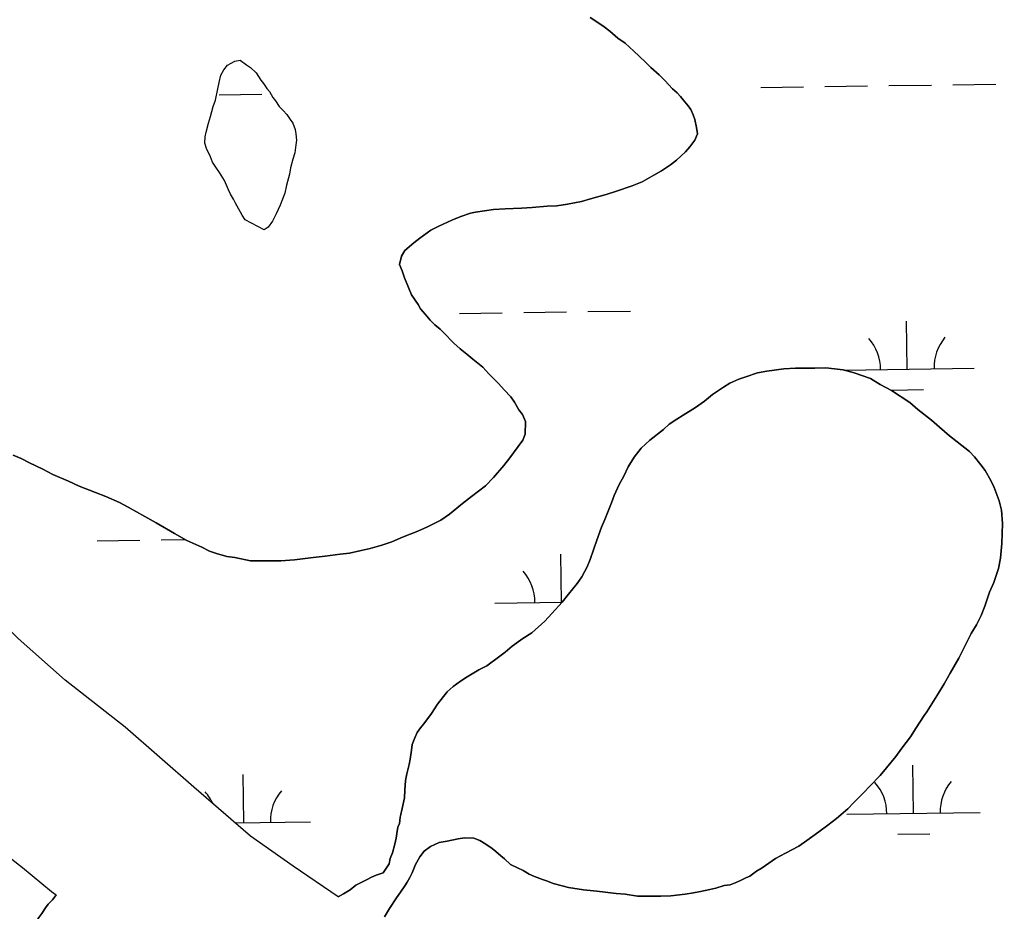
# Model space of a CAD drawing. Extents: x 3767014 to 3805179, y 361544 to 387384.
# Drawn here: x 3782732 to 3783468, y 373605 to 374273 of the extents above; entities that cross this region are included whole.
import ezdxf

# ---------------------------------------------------------------- set-up
doc = ezdxf.new("R2010")
doc.units = 0
doc.layers.add('V-TOPO-SHOR', color=7, linetype='Continuous')
doc.layers.add('V-WETL-SWMP', color=7, linetype='Continuous')

msp = doc.modelspace()

# ---------------------------------------------------------------- linework, layer by layer
at = {"layer": 'V-TOPO-SHOR'}
for points in [[(3783159.189, 374275.079), (3783164.229, 374271.794), (3783169.654, 374268.108), (3783173.906, 374264.845), (3783180.077, 374259.561), (3783185.502, 374255.875), (3783192.045, 374249.794), (3783195.893, 374246.147), (3783200.892, 374241.287), (3783204.741, 374237.642), (3783210.901, 374231.965), (3783215.132, 374227.914), (3783220.881, 374221.458), (3783224.354, 374218.612), (3783227.039, 374215.781), (3783228.95, 374213.369), (3783232.778, 374208.935), (3783234.676, 374206.125), (3783236.544, 374202.135), (3783237.634, 374198.56), (3783239.059, 374192.61), (3783239.725, 374187.863), (3783237.634, 374183.187), (3783233.955, 374178.157)], [(3782900.715, 374123.388), (3782898.444, 374126.994), (3782893.547, 374135.792), (3782892.052, 374138.983), (3782889.779, 374142.59), (3782888.284, 374145.783), (3782885.314, 374152.955), (3782881.527, 374158.964), (3782878.871, 374162.974), (3782876.207, 374166.59), (3782874.732, 374170.57), (3782871.742, 374176.953), (3782870.663, 374180.924), (3782870.783, 374185.651), (3782871.662, 374189.176), (3782873.409, 374195.832), (3782874.724, 374200.923), (3782876.887, 374208.355), (3782878.582, 374213.043), (3782880.382, 374221.667), (3782881.292, 374226.376), (3782882.615, 374231.86), (3782884.685, 374235.747), (3782887.534, 374239.223), (3782893.131, 374242.231), (3782897.09, 374242.919), (3782901.737, 374239.647), (3782904.838, 374237.594), (3782909.069, 374233.544), (3782912.473, 374227.938), (3782914.381, 374225.524), (3782917.048, 374221.909), (3782918.957, 374219.492), (3782921.603, 374215.089), (3782923.511, 374212.674), (3782926.157, 374208.271), (3782929.237, 374205.433), (3782931.912, 374202.209), (3782934.581, 374198.594), (3782936.477, 374195.787), (3782938.327, 374191.009), (3782938.64, 374187.846), (3782939.305, 374183.099), (3782938.82, 374179.564), (3782937.88, 374173.676), (3782936.578, 374168.978), (3782934.829, 374162.322), (3782933.919, 374157.616), (3782931.736, 374149.393), (3782930.403, 374143.515), (3782927.02, 374134.537), (3782924.089, 374127.912), (3782921.191, 374122.466), (3782917.916, 374117.821), (3782915.108, 374115.923), (3782900.715, 374123.388)], [(3783233.955, 374178.157), (3783230.703, 374174.299), (3783223.844, 374168.167), (3783219.421, 374164.735), (3783212.603, 374160.18), (3783206.995, 374156.776), (3783198.197, 374151.88), (3783190.632, 374148.92), (3783179.098, 374144.881), (3783171.147, 374142.326), (3783159.633, 374139.075), (3783152.885, 374137.277), (3783142.189, 374135.186), (3783134.271, 374133.814), (3783127.169, 374133.603), (3783115.714, 374132.714), (3783107.817, 374132.131), (3783095.584, 374131.656), (3783086.899, 374131.092), (3783073.443, 374129.073), (3783069.485, 374128.387), (3783062.323, 374125.811), (3783055.554, 374123.226), (3783045.98, 374118.743), (3783039.989, 374115.743), (3783031.556, 374109.654), (3783027.132, 374106.219), (3783020.281, 374100.483), (3783017.807, 374096.211), (3783016.464, 374089.938), (3783018.311, 374085.16), (3783020.148, 374079.989), (3783023.118, 374072.816), (3783025.34, 374067.242), (3783030.278, 374060.019), (3783032.166, 374056.817), (3783035.611, 374052.787), (3783039.438, 374048.351), (3783042.891, 374044.716), (3783046.75, 374041.464), (3783052.134, 374036.2), (3783054.436, 374033.775), (3783057.123, 374030.947), (3783061.747, 374026.886), (3783066.769, 374022.817), (3783071.404, 374019.149), (3783078.735, 374013.048), (3783083.341, 374008.2), (3783090.644, 374000.915), (3783094.855, 373996.078), (3783099.844, 373990.825), (3783102.5, 373986.815), (3783105.904, 373981.207), (3783108.571, 373977.593), (3783110.803, 373972.409), (3783110.557, 373962.956), (3783108.861, 373958.27), (3783105.193, 373953.633), (3783099.062, 373945.12), (3783094.577, 373939.322), (3783086.86, 373930.454), (3783080.789, 373924.304), (3783070.334, 373916.296), (3783063.494, 373910.953), (3783053.828, 373902.923), (3783047.403, 373898.358), (3783037.423, 373893.492), (3783030.243, 373890.129), (3783018.696, 373885.695), (3783010.727, 373882.352), (3783003.172, 373879.786), (3782994.436, 373877.253), (3782987.698, 373875.85), (3782978.971, 373873.71), (3782971.86, 373873.104), (3782960.779, 373871.418), (3782951.69, 373870.47), (3782937.851, 373868.854), (3782927.579, 373867.937), (3782914.174, 373867.887), (3782904.721, 373868.129), (3782892.953, 373870.404), (3782887.065, 373871.344), (3782879.238, 373873.515), (3782874.157, 373875.223), (3782868.32, 373878.134), (3782857.017, 373883.153), (3782847.694, 373888.519), (3782834.1, 373896.357), (3782825.555, 373901.307), (3782813.122, 373908.327), (3782806.507, 373911.651), (3782796.378, 373916.249), (3782788.569, 373919.208), (3782776.469, 373923.855), (3782768.287, 373927.613), (3782756.591, 373932.645), (3782749.208, 373936.776), (3782739.079, 373941.374), (3782732.857, 373944.687), (3782727.01, 373947.202)], [(3783214.088, 373966.441), (3783218.522, 373970.269), (3783224.137, 373974.066), (3783228.946, 373977.095), (3783238.158, 373982.772), (3783244.986, 373987.72), (3783251.027, 373992.688), (3783259.047, 373998.001), (3783263.854, 374001.032), (3783270.633, 374004.01), (3783275.804, 374005.849), (3783284.551, 374008.776), (3783291.682, 374010.17), (3783304.339, 374011.815), (3783313.027, 374012.38), (3783327.61, 374012.398), (3783335.892, 374012.581), (3783348.862, 374011.063), (3783357.083, 374008.882), (3783369.195, 374004.628), (3783376.568, 374000.102), (3783385.122, 373995.545), (3783398.686, 373986.524), (3783404.857, 373981.242), (3783414.906, 373973.495), (3783421.077, 373968.211), (3783428.401, 373961.715), (3783434.196, 373957.229), (3783443.47, 373949.896), (3783447.306, 373945.857), (3783451.881, 373939.825), (3783455.326, 373935.795), (3783459.467, 373928.199), (3783462.092, 373923.007), (3783465.777, 373913.056), (3783467.565, 373905.917), (3783468.099, 373896.047)], [(3782970.542, 373616.368), (3782936.745, 373639.206), (3782904.852, 373661.674), (3782862.182, 373698.428), (3782810.81, 373743.365), (3782765.873, 373778.584), (3782730.698, 373809.734), (3782694.686, 373845.361), (3782673.838, 373864.045), (3782650.55, 373886.93), (3782625.712, 373911.444), (3782600.482, 373933.106), (3782578.343, 373951.186), (3782564.032, 373962.618)], [(3782970.542, 373616.368), (3782974.541, 373618.629), (3782979.35, 373621.661), (3782983.774, 373625.095), (3782992.156, 373629.214), (3782995.359, 373631.102), (3782998.945, 373632.587), (3783004.116, 373634.426), (3783008.622, 373641.01), (3783009.511, 373644.93), (3783011.198, 373649.22), (3783012.947, 373655.878), (3783013.847, 373660.19), (3783014.332, 373663.726), (3783015.241, 373668.433), (3783016.493, 373671.159), (3783017.009, 373675.875), (3783018.362, 373682.541), (3783020.14, 373690.379), (3783020.294, 373696.29), (3783020.869, 373703.37), (3783021.789, 373708.469), (3783023.548, 373715.52), (3783024.437, 373719.438), (3783025.397, 373726.117), (3783025.901, 373730.44), (3783028.004, 373735.509), (3783029.682, 373739.408), (3783032.135, 373742.892), (3783034.58, 373745.982), (3783040.298, 373753.72), (3783044.812, 373760.697), (3783052.146, 373769.971), (3783056.582, 373773.798), (3783062.208, 373777.988), (3783067.017, 373781.017), (3783075.823, 373786.309), (3783081.813, 373789.31), (3783090.653, 373795.784), (3783095.482, 373799.601), (3783100.725, 373804.197), (3783108.755, 373809.902), (3783115.562, 373814.064), (3783125.25, 373822.881), (3783130.521, 373828.658), (3783138.23, 373837.131), (3783143.108, 373842.918), (3783149.625, 373851.028), (3783152.908, 373856.068), (3783157.041, 373863.451), (3783159.15, 373868.916), (3783162.122, 373877.118), (3783164.254, 373883.368), (3783167.657, 373893.135), (3783170.172, 373898.984), (3783172.276, 373904.053), (3783175.225, 373911.467), (3783177.336, 373916.933), (3783181.094, 373925.113), (3783184.408, 373931.334), (3783187.742, 373938.345), (3783192.268, 373945.718), (3783197.56, 373952.281), (3783204.026, 373958.421), (3783214.088, 373966.441)], [(3783468.099, 373896.047), (3783467.907, 373888.562), (3783467.714, 373881.079), (3783466.643, 373870.069), (3783465.258, 373862.221), (3783461.832, 373851.667), (3783458.498, 373844.657), (3783455.074, 373834.102), (3783452.135, 373827.083), (3783448.801, 373820.073), (3783444.688, 373813.478), (3783439.284, 373802.581), (3783435.546, 373795.188), (3783428.949, 373783.926), (3783424.403, 373775.764), (3783420.282, 373768.774), (3783411.644, 373754.807), (3783409.604, 373752.1), (3783403.452, 373742.798), (3783399.34, 373736.203), (3783392.815, 373727.7), (3783388.319, 373721.507), (3783381.399, 373713.014), (3783376.521, 373707.226), (3783368.822, 373699.147), (3783363.964, 373694.147), (3783356.682, 373686.844), (3783352.225, 373682.23), (3783343.763, 373674.958), (3783337.326, 373669.999), (3783330.498, 373665.051), (3783321.661, 373658.578), (3783315.64, 373654.396), (3783305.65, 373649.134), (3783298.054, 373644.993), (3783288.023, 373638.157), (3783284.013, 373635.501), (3783278.79, 373631.694), (3783276.003, 373630.582), (3783272.407, 373628.704), (3783269.216, 373627.209), (3783264.045, 373625.371), (3783259.69, 373624.696), (3783253.338, 373622.887), (3783248.973, 373621.816), (3783241.842, 373620.424), (3783236.691, 373619.375), (3783230.357, 373618.355), (3783219.681, 373617.053), (3783212.187, 373616.852), (3783201.542, 373616.731), (3783194.845, 373616.903), (3783185.42, 373618.328), (3783178.733, 373618.896), (3783164.188, 373620.45), (3783154.362, 373621.493), (3783142.977, 373623.362), (3783138.283, 373624.667), (3783131.625, 373626.414), (3783127.332, 373628.101), (3783123.425, 373629.384), (3783117.565, 373631.505), (3783113.666, 373633.183), (3783109.011, 373636.062), (3783104.729, 373638.143)], [(3783104.729, 373638.143), (3783099.67, 373640.637), (3783095.044, 373644.698), (3783092.346, 373647.134), (3783088.488, 373650.386), (3783085.78, 373652.428), (3783081.136, 373655.7), (3783076.478, 373658.58), (3783072.188, 373660.265), (3783065.096, 373660.448), (3783060.348, 373659.782), (3783052.025, 373658.025), (3783046.086, 373656.997), (3783039.703, 373654.007), (3783034.886, 373650.582), (3783031.621, 373646.331), (3783028.318, 373640.502), (3783025.793, 373634.262), (3783024.125, 373630.756), (3783022.065, 373627.262), (3783020.419, 373624.544), (3783017.146, 373619.899), (3783014.277, 373615.637), (3783008.942, 373607.497), (3783005.235, 373601.285)], [(3782714.263, 373653.525), (3782733.93, 373638.374), (3782755.749, 373620.303), (3782759.147, 373617.861), (3782759.162, 373617.85)], [(3782710.773, 373572.58), (3782713.894, 373573.737), (3782719.197, 373575.456), (3782722.936, 373576.596), (3782726.715, 373579.281), (3782731.46, 373583.488), (3782736.207, 373587.694), (3782740.035, 373592.235), (3782742.902, 373595.563), (3782746.128, 373600.734), (3782748.37, 373603.769), (3782751.262, 373608.025), (3782753.187, 373610.757), (3782756.366, 373614.077), (3782758.608, 373617.112)]]:
    msp.add_lwpolyline(points, dxfattribs=at)
at = {"layer": 'V-WETL-SWMP'}
for p, q in [((3783287.112, 374222.639), (3783319.109, 374223.084)), ((3783335.107, 374223.306), (3783367.104, 374223.751)), ((3783383.103, 374223.973), (3783415.1, 374224.417)), ((3783431.098, 374224.64), (3783463.095, 374225.084)), ((3782881.243, 374217.001), (3782913.24, 374217.446)), ((3783061.442, 374053.315), (3783093.439, 374053.759)), ((3783109.438, 374053.981), (3783141.435, 374054.426)), ((3783157.433, 374054.648), (3783189.43, 374055.092)), ((3783396.899, 374011.54), (3783396.399, 374047.536)), ((3783349.544, 374010.882), (3783446.894, 374012.234)), ((3783385.114, 373995.944), (3783409.112, 373996.277)), ((3782789.873, 373883.025), (3782821.87, 373883.469)), ((3782837.869, 373883.692), (3782855.653, 373883.939)), ((3783137.861, 373837.112), (3783137.361, 373873.109)), ((3783087.865, 373836.418), (3783138.217, 373837.117)), ((3783401.52, 373678.897), (3783401.02, 373714.894)), ((3782899.66, 373671.926), (3782899.16, 373707.922)), ((3783351.524, 373678.203), (3783451.515, 373679.592)), ((3782893.056, 373671.834), (3782949.655, 373672.62)), ((3783389.735, 373663.301), (3783413.733, 373663.634))]:
    msp.add_line(p, q, dxfattribs=at)
for points in [[(3783134.27, 374133.814), (3783142.189, 374135.187), (3783152.885, 374137.277), (3783159.633, 374139.075), (3783171.148, 374142.326), (3783179.097, 374144.881), (3783190.632, 374148.92), (3783198.198, 374151.879), (3783206.996, 374156.777), (3783212.602, 374160.18), (3783219.42, 374164.735), (3783223.844, 374168.168), (3783230.703, 374174.299), (3783233.956, 374178.157), (3783237.633, 374183.187), (3783239.724, 374187.863), (3783239.058, 374192.61), (3783237.634, 374198.56), (3783236.544, 374202.135), (3783234.676, 374206.125), (3783232.777, 374208.934), (3783228.949, 374213.368), (3783227.04, 374215.782), (3783224.354, 374218.611), (3783220.88, 374221.459), (3783215.133, 374227.914), (3783210.901, 374231.965), (3783204.74, 374237.642), (3783200.892, 374241.288), (3783195.893, 374246.147), (3783192.045, 374249.794), (3783185.501, 374255.875), (3783180.077, 374259.562), (3783173.906, 374264.845), (3783169.654, 374268.108), (3783164.23, 374271.795), (3783159.19, 374275.079)], [(3782727.009, 373947.203), (3782732.857, 373944.687), (3782739.078, 373941.374), (3782749.209, 373936.777), (3782756.592, 373932.645), (3782768.288, 373927.614), (3782776.469, 373923.856), (3782788.569, 373919.209), (3782796.377, 373916.249), (3782806.507, 373911.652), (3782813.123, 373908.328), (3782825.556, 373901.307), (3782834.1, 373896.357), (3782847.695, 373888.518), (3782857.017, 373883.154), (3782868.319, 373878.133), (3782874.157, 373875.223), (3782879.238, 373873.516), (3782887.065, 373871.344), (3782892.954, 373870.404), (3782904.721, 373868.13), (3782914.175, 373867.887), (3782927.578, 373867.936), (3782937.851, 373868.854), (3782951.689, 373870.469), (3782960.779, 373871.418), (3782971.86, 373873.104), (3782978.971, 373873.709), (3782987.698, 373875.85), (3782994.435, 373877.253), (3783003.172, 373879.787), (3783010.727, 373882.352), (3783018.697, 373885.695), (3783030.242, 373890.128), (3783037.424, 373893.491), (3783047.404, 373898.358), (3783053.828, 373902.923), (3783063.495, 373910.952), (3783070.334, 373916.295), (3783080.789, 373924.304), (3783086.86, 373930.454), (3783094.577, 373939.322), (3783099.062, 373945.119), (3783105.194, 373953.633), (3783108.861, 373958.269), (3783110.558, 373962.956), (3783110.802, 373972.41), (3783108.57, 373977.592), (3783105.904, 373981.208), (3783102.5, 373986.814), (3783099.844, 373990.824), (3783094.855, 373996.077), (3783090.644, 374000.915), (3783083.341, 374008.199), (3783078.736, 374013.047), (3783071.404, 374019.149), (3783066.768, 374022.816), (3783061.748, 374026.886), (3783057.123, 374030.947), (3783054.436, 374033.776), (3783052.133, 374036.2), (3783046.75, 374041.463), (3783042.892, 374044.716), (3783039.438, 374048.352), (3783035.61, 374052.787), (3783032.166, 374056.817), (3783030.278, 374060.019), (3783025.339, 374067.241), (3783023.118, 374072.817), (3783020.149, 374079.989), (3783018.311, 374085.16), (3783016.463, 374089.938), (3783017.807, 374096.21), (3783020.282, 374100.483), (3783027.131, 374106.219), (3783031.555, 374109.653), (3783039.99, 374115.743), (3783045.979, 374118.742), (3783055.555, 374123.226), (3783062.323, 374125.811), (3783069.484, 374128.386), (3783073.444, 374129.073), (3783086.898, 374131.092), (3783095.584, 374131.656), (3783107.816, 374132.13), (3783115.715, 374132.715), (3783127.169, 374133.603), (3783134.27, 374133.814)], [(3783104.729, 373638.143), (3783109.011, 373636.062), (3783113.667, 373633.183), (3783117.566, 373631.506), (3783123.424, 373629.384), (3783127.333, 373628.101), (3783131.625, 373626.414), (3783138.282, 373624.666), (3783142.978, 373623.362), (3783154.361, 373621.493), (3783164.189, 373620.451), (3783178.734, 373618.895), (3783185.42, 373618.328), (3783194.844, 373616.903), (3783201.541, 373616.731), (3783212.187, 373616.851), (3783219.681, 373617.053), (3783230.358, 373618.355), (3783236.691, 373619.374), (3783241.842, 373620.424), (3783248.973, 373621.817), (3783253.337, 373622.888), (3783259.69, 373624.695), (3783264.044, 373625.372), (3783269.215, 373627.209), (3783272.407, 373628.704), (3783276.003, 373630.582), (3783278.791, 373631.693), (3783284.013, 373635.501), (3783288.023, 373638.157), (3783298.054, 373644.994), (3783305.65, 373649.134), (3783315.64, 373654.396), (3783321.66, 373658.577), (3783330.499, 373665.051), (3783337.327, 373669.999), (3783343.762, 373674.958), (3783352.226, 373682.23), (3783356.681, 373686.845), (3783363.964, 373694.147), (3783368.823, 373699.147), (3783376.521, 373707.226), (3783381.4, 373713.014), (3783388.319, 373721.507), (3783392.815, 373727.699), (3783399.34, 373736.203), (3783403.452, 373742.798), (3783409.604, 373752.1), (3783411.644, 373754.807), (3783420.282, 373768.775), (3783424.403, 373775.764), (3783428.949, 373783.925), (3783435.546, 373795.187), (3783439.284, 373802.58), (3783444.689, 373813.478), (3783448.8, 373820.073), (3783452.134, 373827.083), (3783455.074, 373834.102), (3783458.499, 373844.657), (3783461.833, 373851.667), (3783465.258, 373862.221), (3783466.642, 373870.069), (3783467.714, 373881.079), (3783467.906, 373888.563), (3783468.099, 373896.048), (3783467.565, 373905.916), (3783465.777, 373913.057), (3783462.092, 373923.007), (3783459.466, 373928.199), (3783455.325, 373935.795), (3783451.881, 373939.825), (3783447.306, 373945.856), (3783443.469, 373949.896), (3783434.197, 373957.23), (3783428.4, 373961.715), (3783421.077, 373968.21), (3783414.906, 373973.494), (3783404.857, 373981.242), (3783398.686, 373986.525), (3783385.122, 373995.546), (3783376.567, 374000.102), (3783369.194, 374004.628), (3783357.084, 374008.881), (3783348.862, 374011.063), (3783335.893, 374012.58), (3783327.611, 374012.399), (3783313.026, 374012.38), (3783304.339, 374011.815), (3783291.683, 374010.17), (3783284.552, 374008.776), (3783275.804, 374005.848), (3783270.633, 374004.01), (3783263.855, 374001.031), (3783259.047, 373998.001), (3783251.027, 373992.689), (3783244.986, 373987.72), (3783238.158, 373982.772), (3783228.945, 373977.096), (3783224.137, 373974.066), (3783218.521, 373970.269), (3783214.087, 373966.441)], [(3783214.087, 373966.441), (3783204.026, 373958.422), (3783197.561, 373952.282), (3783192.268, 373945.717), (3783187.742, 373938.344), (3783184.408, 373931.334), (3783181.094, 373925.113), (3783177.336, 373916.932), (3783175.225, 373911.467), (3783172.275, 373904.054), (3783170.173, 373898.984), (3783167.658, 373893.136), (3783164.253, 373883.369), (3783162.121, 373877.117), (3783159.151, 373868.915), (3783157.04, 373863.451), (3783152.908, 373856.068), (3783149.625, 373851.028), (3783143.109, 373842.918), (3783138.23, 373837.131), (3783130.522, 373828.657), (3783125.249, 373822.88), (3783115.562, 373814.063), (3783108.754, 373809.902), (3783100.724, 373804.196), (3783095.481, 373799.601), (3783090.653, 373795.783), (3783081.814, 373789.31), (3783075.824, 373786.31), (3783067.016, 373781.018), (3783062.208, 373777.989), (3783056.582, 373773.798), (3783052.147, 373769.97), (3783044.813, 373760.698), (3783040.298, 373753.719), (3783034.58, 373745.983), (3783032.135, 373742.892), (3783029.681, 373739.408), (3783028.004, 373735.509), (3783025.902, 373730.439), (3783025.397, 373726.116), (3783024.437, 373719.439), (3783023.547, 373715.52), (3783021.789, 373708.47), (3783020.87, 373703.37), (3783020.293, 373696.289), (3783020.141, 373690.38), (3783018.363, 373682.542), (3783017.009, 373675.876), (3783016.493, 373671.159), (3783015.241, 373668.432), (3783014.331, 373663.726), (3783013.846, 373660.19), (3783012.947, 373655.878), (3783011.199, 373649.221), (3783009.511, 373644.929), (3783008.622, 373641.01), (3783004.117, 373634.425), (3782998.945, 373632.587), (3782995.359, 373631.102), (3782992.157, 373629.214), (3782983.774, 373625.094), (3782979.349, 373621.66), (3782974.541, 373618.63), (3782970.541, 373616.368), (3782936.746, 373639.205), (3782904.851, 373661.674), (3782862.182, 373698.428), (3782810.809, 373743.364), (3782765.872, 373778.585), (3782730.699, 373809.734)], [(3783005.235, 373601.285), (3783008.942, 373607.496), (3783014.276, 373615.637), (3783017.145, 373619.899), (3783020.418, 373624.545), (3783022.065, 373627.262), (3783024.126, 373630.756), (3783025.793, 373634.261), (3783028.318, 373640.503), (3783031.622, 373646.331), (3783034.885, 373650.583), (3783039.703, 373654.007), (3783046.087, 373656.996), (3783052.026, 373658.025), (3783060.349, 373659.782), (3783065.096, 373660.448), (3783072.187, 373660.266), (3783076.479, 373658.579), (3783081.135, 373655.7), (3783085.781, 373652.427), (3783088.488, 373650.386), (3783092.346, 373647.133), (3783095.043, 373644.699), (3783099.669, 373640.638), (3783104.729, 373638.143)], [(3782714.264, 373653.525), (3782733.93, 373638.374), (3782755.75, 373620.303), (3782759.147, 373617.861), (3782758.608, 373617.111), (3782756.366, 373614.076), (3782753.188, 373610.757), (3782751.263, 373608.024), (3782748.371, 373603.769), (3782746.128, 373600.735), (3782742.903, 373595.562), (3782740.035, 373592.235), (3782736.207, 373587.695), (3782731.461, 373583.488)]]:
    msp.add_lwpolyline(points, dxfattribs=at)
msp.add_lwpolyline([(3782915.108, 374115.923), (3782900.716, 374123.388), (3782898.444, 374126.994), (3782893.546, 374135.792), (3782892.051, 374138.984), (3782889.779, 374142.59), (3782888.284, 374145.782), (3782885.315, 374152.954), (3782881.528, 374158.964), (3782878.872, 374162.974), (3782876.206, 374166.591), (3782874.731, 374170.57), (3782871.742, 374176.954), (3782870.662, 374180.924), (3782870.783, 374185.651), (3782871.662, 374189.176), (3782873.41, 374195.832), (3782874.724, 374200.922), (3782876.886, 374208.356), (3782878.583, 374213.043), (3782880.382, 374221.668), (3782881.292, 374226.375), (3782882.615, 374231.86), (3782884.686, 374235.748), (3782887.535, 374239.223), (3782893.131, 374242.232), (3782897.09, 374242.919), (3782901.736, 374239.646), (3782904.837, 374237.595), (3782909.069, 374233.544), (3782912.472, 374227.938), (3782914.381, 374225.524), (3782917.047, 374221.908), (3782918.956, 374219.493), (3782921.602, 374215.089), (3782923.511, 374212.675), (3782926.157, 374208.271), (3782929.237, 374205.433), (3782931.913, 374202.21), (3782934.58, 374198.594), (3782936.478, 374195.786), (3782938.326, 374191.008), (3782938.639, 374187.847), (3782939.305, 374183.099), (3782938.82, 374179.564), (3782937.88, 374173.676), (3782936.577, 374168.979), (3782934.829, 374162.323), (3782933.919, 374157.616), (3782931.737, 374149.394), (3782930.403, 374143.516), (3782927.019, 374134.537), (3782924.089, 374127.911), (3782921.19, 374122.467), (3782917.917, 374117.821)], close=True, dxfattribs=at)
for centre, start, end in [((3783341.655, 374011.247), 0.024037, 41.567696), ((3783452.13, 374012.782), 140.024034, 181.567693), ((3783082.616, 373836.82), 0.024037, 41.567696), ((3783346.275, 373678.604), 0.024037, 41.567696), ((3783456.751, 373680.139), 140.024034, 181.567693), ((3782844.416, 373671.633), 24.077595, 41.567696), ((3782954.891, 373673.168), 140.024034, 181.567693)]:
    msp.add_arc(centre, 35.246, start, end, dxfattribs=at)

doc.saveas('drawing.dxf')
